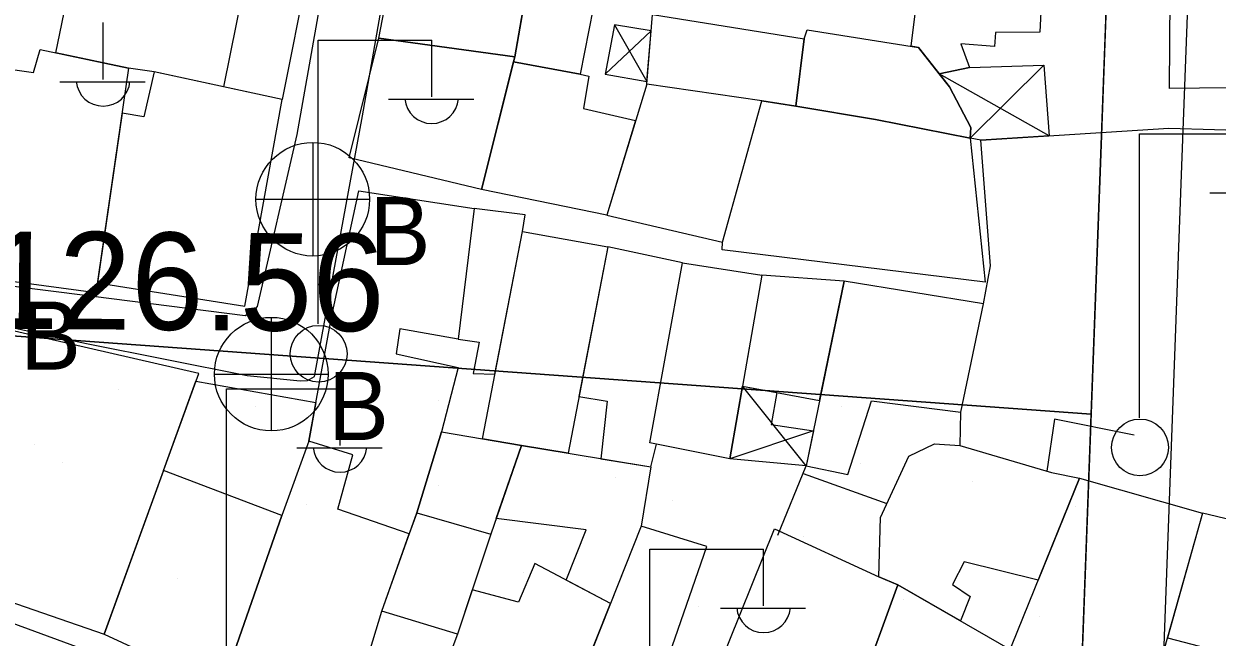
# Model space of a CAD drawing. Extents: x 417997 to 421451, y 4451742 to 4455216.
# Drawn here: x 419851.8 to 419925.3, y 4452506.1 to 4452543.9 of the extents above; entities that cross this region are included whole.
import ezdxf

# ---------------------------------------------------------------- set-up
doc = ezdxf.new("R2010")
doc.units = 0
for name, color, linetype in [('ADA', 7, 'Continuous'), ('B_Mesken', 7, 'Continuous'), ('B_Sundurma', 7, 'Continuous'), ('B_Teras', 7, 'Continuous'), ('Default', 7, 'Continuous'), ('KALDIRIM', 7, 'Continuous'), ('PL_REKRASYON', 7, 'Continuous'), ('PL_TİCK', 7, 'Continuous'), ('S_Elektrik_Diregi', 7, 'Continuous'), ('S_Rogar_Kapagi_Buski', 7, 'Continuous'), ('Sinir_Duvar_tek_tarafa_ait', 7, 'Continuous'), ('TR_PARKALANI', 7, 'Continuous'), ('TR_TİCK', 7, 'Continuous'), ('Y_Yol_Kotu', 7, 'Continuous'), ('Yol_Sose', 7, 'Continuous')]:
    doc.layers.add(name, color=color, linetype=linetype)

# ---------------------------------------------------------------- blocks, each defined once
blk = doc.blocks.new('POINT_DISPLAY')
at = {"layer": 'Default'}
blk.add_line((0, 0), (0, 0), dxfattribs=at)

msp = doc.modelspace()

# ---------------------------------------------------------------- linework, layer by layer
at = {"layer": 'ADA'}
for p, q in [((419923.418, 4452678.243), (419918.101, 4452535.298)), ((419923.418, 4452678.243), (419918.101, 4452535.298)), ((419918.101, 4452535.298), (419916.353, 4452488.301)), ((419918.101, 4452535.298), (419916.353, 4452488.301)), ((419917.525, 4452519.802), (419843.661, 4452525.165)), ((419917.525, 4452519.802), (419843.661, 4452525.165))]:
    msp.add_line(p, q, dxfattribs=at)
at = {"layer": 'B_Mesken'}
for points in [[(419873.655, 4452542.981), (419875.109, 4452550.582), (419883.306, 4452549.142), (419882.019, 4452541.836)], [(419865.674, 4452547.933), (419869.281, 4452547.144), (419867.699, 4452539.206), (419864.074, 4452539.986), (419859.799, 4452540.905), (419858.237, 4452541.122), (419853.754, 4452542.084), (419855.4, 4452550.049)], [(419906.901, 4452542.412), (419906.444, 4452542.485), (419907.258, 4452549.145), (419914.648, 4452549.167), (419914.375, 4452543.34), (419911.644, 4452543.333), (419911.568, 4452542.473), (419909.511, 4452542.621), (419910.034, 4452541.18), (419908.171, 4452540.78), (419906.901, 4452542.412)], [(419883.165, 4452548.343), (419887.391, 4452547.569), (419886.053, 4452540.769), (419881.938, 4452541.511), (419882.019, 4452541.836)], [(419926.104, 4452548.247), (419931.998, 4452548.215), (419932.057, 4452545.793), (419931.858, 4452537.728), (419927.963, 4452537.881), (419927.907, 4452539.933), (419922.347, 4452539.868), (419922.426, 4452548.344)], [(419890.149, 4452540.139), (419890.509, 4452544.44), (419899.854, 4452542.933), (419899.345, 4452538.78), (419897.24, 4452539.127)], [(419899.854, 4452542.933), (419900.033, 4452543.501), (419906.901, 4452542.412), (419908.797, 4452539.975), (419910.109, 4452537.475), (419910.068, 4452536.809), (419904.254, 4452537.969), (419899.345, 4452538.78)], [(419871.818, 4452535.595), (419873.655, 4452542.981), (419882.019, 4452541.836), (419879.965, 4452533.647)], [(419850.514, 4452541.141), (419852.381, 4452540.862), (419852.796, 4452542.29), (419858.237, 4452541.122), (419856.219, 4452527.29), (419848.712, 4452528.287)], [(419886.053, 4452540.769), (419886.591, 4452540.643), (419886.263, 4452538.644), (419886.263, 4452538.644), (419889.468, 4452537.897), (419887.701, 4452532.077), (419879.965, 4452533.647), (419881.938, 4452541.511)], [(419856.31, 4452527.911), (419865.397, 4452526.467), (419867.699, 4452539.206), (419859.799, 4452540.905), (419859.163, 4452538.122), (419857.832, 4452538.349)], [(419897.24, 4452539.127), (419890.149, 4452540.139), (419887.701, 4452532.077), (419894.814, 4452530.408)], [(419910.068, 4452536.809), (419911.005, 4452527.934), (419894.809, 4452529.936), (419894.814, 4452530.408), (419897.24, 4452539.127), (419899.345, 4452538.78), (419904.254, 4452537.969)], [(419872.426, 4452533.572), (419879.531, 4452532.481), (419878.538, 4452524.426), (419874.935, 4452525.069), (419874.707, 4452523.52), (419878.536, 4452522.679), (419877.507, 4452518.723), (419875.987, 4452513.729), (419875.987, 4452513.729), (419875.526, 4452512.428), (419871.13, 4452513.955), (419872.045, 4452517.303), (419869.327, 4452518.144), (419870.739, 4452525.777)], [(419878.538, 4452524.426), (419879.835, 4452524.246), (419879.463, 4452522.31), (419880.798, 4452522.276), (419882.497, 4452531.06), (419882.673, 4452532.087), (419879.531, 4452532.481)], [(419880.027, 4452518.29), (419882.497, 4452531.06), (419887.749, 4452530.125), (419885.31, 4452517.396), (419882.438, 4452517.876)], [(419892.353, 4452529.125), (419887.749, 4452530.125), (419885.98, 4452520.891), (419887.721, 4452520.613), (419887.322, 4452517.065), (419890.406, 4452516.557), (419890.759, 4452517.963), (419890.338, 4452518.048)], [(419890.338, 4452518.048), (419892.353, 4452529.125), (419897.24, 4452528.368), (419895.266, 4452517.056)], [(419896.049, 4452521.543), (419900.804, 4452520.649), (419902.323, 4452527.995), (419897.24, 4452528.368)], [(419899.971, 4452516.621), (419902.536, 4452516.088), (419903.998, 4452520.639), (419909.495, 4452519.931), (419910.899, 4452526.615), (419902.323, 4452527.995)], [(419842.3, 4452511.654), (419846.075, 4452510.571), (419845.839, 4452510.008), (419856.721, 4452506.247), (419862.556, 4452522.313), (419850.484, 4452525.079), (419850.13, 4452523.879), (419846.204, 4452524.785)], [(419862.386, 4452521.845), (419869.769, 4452520.537), (419869.327, 4452518.144), (419867.664, 4452513.558), (419860.387, 4452516.34)], [(419878.496, 4452506.241), (419875.609, 4452498.569), (419871.473, 4452499.888), (419873.839, 4452507.663), (419875.987, 4452513.729), (419877.507, 4452518.723), (419882.438, 4452517.876), (419880.55, 4452512.408)], [(419863.948, 4452502.908), (419871.473, 4452499.888), (419873.839, 4452507.663), (419875.526, 4452512.428), (419871.13, 4452513.955), (419872.045, 4452517.303), (419869.327, 4452518.144), (419867.664, 4452513.558)], [(419885.18, 4452509.586), (419886.413, 4452512.672), (419880.884, 4452513.375), (419882.438, 4452517.876), (419885.31, 4452517.396), (419890.406, 4452516.557), (419889.801, 4452512.896), (419887.913, 4452508.137)], [(419904.45, 4452509.774), (419904.554, 4452513.445), (419906.3, 4452517.229), (419907.872, 4452517.987), (419909.436, 4452517.887), (419915.082, 4452516.209), (419916.815, 4452515.857), (419914.273, 4452509.58), (419909.713, 4452510.699), (419908.982, 4452509.316), (419910.075, 4452508.569), (419909.479, 4452507.075), (419905.629, 4452509.286)], [(419856.721, 4452506.247), (419863.948, 4452502.908), (419867.664, 4452513.558), (419860.387, 4452516.34)], [(419912.316, 4452504.749), (419916.815, 4452515.857), (419924.397, 4452513.706), (419921.295, 4452502.726), (419920.028, 4452503.092), (419919.69, 4452502.517)], [(419922.227, 4452506.026), (419926.087, 4452505.022), (419925.712, 4452503.655), (419928.314, 4452502.945), (419927.866, 4452501.058), (419927.28, 4452499.115), (419930.412, 4452498.504), (419933.76, 4452510.961), (419933.859, 4452511.44), (419924.397, 4452513.706)], [(419882.863, 4452495.409), (419890.227, 4452492.372), (419894.534, 4452503.233), (419891.366, 4452504.483), (419893.862, 4452511.655), (419889.801, 4452512.896)], [(419897.776, 4452502.841), (419894.552, 4452504.118), (419898.029, 4452512.741), (419904.45, 4452509.774), (419905.629, 4452509.286), (419903.264, 4452502.789), (419902.861, 4452501.788), (419897.906, 4452503.202)], [(419875.609, 4452498.569), (419883.101, 4452496.011), (419887.913, 4452508.137), (419883.264, 4452510.602), (419882.259, 4452508.217), (419879.407, 4452508.974), (419878.496, 4452506.241)], [(419905.629, 4452509.286), (419912.545, 4452505.314), (419912.316, 4452504.749), (419910.468, 4452499.903), (419903.264, 4452502.789)]]:
    msp.add_lwpolyline(points, close=True, dxfattribs=at)
at = {"layer": 'B_Sundurma'}
for p, q in [((419890.424, 4452543.422), (419887.597, 4452540.759)), ((419888.165, 4452543.803), (419890.163, 4452540.308)), ((419914.615, 4452541.31), (419910.068, 4452536.809)), ((419914.949, 4452536.959), (419908.171, 4452540.78)), ((419899.971, 4452516.621), (419896.049, 4452521.543)), ((419900.417, 4452518.776), (419895.266, 4452517.056))]:
    msp.add_line(p, q, dxfattribs=at)
for points in [[(419890.424, 4452543.422), (419888.165, 4452543.803), (419887.597, 4452540.759), (419890.163, 4452540.308)], [(419910.034, 4452541.18), (419914.615, 4452541.31), (419914.949, 4452536.959), (419910.739, 4452536.692), (419910.068, 4452536.809), (419910.109, 4452537.475), (419908.797, 4452539.975), (419908.171, 4452540.78)], [(419898.17, 4452521.144), (419897.809, 4452519.162), (419900.417, 4452518.776), (419899.971, 4452516.621), (419895.266, 4452517.056), (419896.049, 4452521.543)]]:
    msp.add_lwpolyline(points, close=True, dxfattribs=at)
at = {"layer": 'B_Teras'}
for points in [[(419853.754, 4452542.084), (419855.4, 4452550.049), (419865.674, 4452547.933), (419864.074, 4452539.986), (419859.799, 4452540.905), (419858.237, 4452541.122)], [(419922.347, 4452539.868), (419922.426, 4452548.344), (419926.104, 4452548.247), (419926.163, 4452545.018), (419930.441, 4452545.06), (419930.432, 4452545.743), (419932.057, 4452545.793), (419931.858, 4452537.728), (419927.963, 4452537.881), (419927.907, 4452539.933)], [(419873.839, 4452507.663), (419875.987, 4452513.729), (419880.55, 4452512.408), (419878.496, 4452506.241)]]:
    msp.add_lwpolyline(points, close=True, dxfattribs=at)
at = {"layer": 'KALDIRIM'}
for p, q in [((419928.568, 4452682.181), (419923.098, 4452535.112)), ((419928.568, 4452682.181), (419923.098, 4452535.112)), ((419923.098, 4452535.112), (419921.35, 4452488.116)), ((419923.098, 4452535.112), (419921.35, 4452488.116))]:
    msp.add_line(p, q, dxfattribs=at)
at = {"layer": 'PL_REKRASYON'}
msp.add_lwpolyline([(419851.01, 4452485.028), (419916.056, 4452480.305), (419916.353, 4452488.301), (419917.525, 4452519.802), (419843.661, 4452525.165), (419845.038, 4452517.777), (419849.022, 4452496.397), (419850.208, 4452490.029)], dxfattribs=at)
msp.add_lwpolyline([(419851.01, 4452485.028), (419916.056, 4452480.305), (419916.353, 4452488.301), (419917.525, 4452519.802), (419843.661, 4452525.165), (419845.038, 4452517.777), (419849.022, 4452496.397), (419850.208, 4452490.029)], dxfattribs=at)
at = {"layer": 'PL_TİCK'}
msp.add_lwpolyline([(419843.661, 4452525.165), (419917.525, 4452519.802), (419918.101, 4452535.298), (419923.418, 4452678.243), (419918.769, 4452681.966), (419824.159, 4452657.046), (419820.24, 4452650.857), (419830.412, 4452596.267), (419834.475, 4452574.463), (419843.661, 4452525.165)], dxfattribs=at)
msp.add_lwpolyline([(419843.661, 4452525.165), (419917.525, 4452519.802), (419918.101, 4452535.298), (419923.418, 4452678.243), (419918.769, 4452681.966), (419824.159, 4452657.046), (419820.24, 4452650.857), (419830.412, 4452596.267), (419834.475, 4452574.463), (419843.661, 4452525.165)], dxfattribs=at)
at = {"layer": 'S_Elektrik_Diregi'}
for p, q in [((419856.665, 4452540.436), (419856.665, 4452543.937)), ((419869.906, 4452525.366), (419869.906, 4452542.866)), ((419869.906, 4452542.866), (419876.906, 4452542.866)), ((419876.906, 4452539.366), (419876.906, 4452542.866)), ((419854.005, 4452540.296), (419859.255, 4452540.296)), ((419874.246, 4452539.226), (419879.496, 4452539.226)), ((419920.5, 4452519.592), (419920.5, 4452537.092)), ((419920.5, 4452537.092), (419927.5, 4452537.092)), ((419924.84, 4452533.452), (419930.09, 4452533.452)), ((419864.261, 4452503.877), (419864.261, 4452521.377)), ((419864.261, 4452521.377), (419871.261, 4452521.377)), ((419871.261, 4452517.877), (419871.261, 4452521.377)), ((419868.601, 4452517.737), (419873.851, 4452517.737)), ((419890.349, 4452493.993), (419890.349, 4452511.493)), ((419890.349, 4452511.493), (419897.349, 4452511.493)), ((419897.349, 4452507.993), (419897.349, 4452511.493)), ((419894.689, 4452507.853), (419899.939, 4452507.853))]:
    msp.add_line(p, q, dxfattribs=at)
for centre in [(419869.942, 4452523.53), (419920.536, 4452517.757)]:
    msp.add_circle(centre, 1.75, dxfattribs=at)
for centre in [(419856.666, 4452540.449), (419876.907, 4452539.379), (419871.262, 4452517.89), (419897.35, 4452508.006)]:
    msp.add_arc(centre, 1.658, 184.83843, 355.14641, dxfattribs=at)
at = {"layer": 'S_Rogar_Kapagi_Buski'}
for p, q in [((419869.582, 4452536.555), (419869.582, 4452529.555)), ((419866.082, 4452533.055), (419873.082, 4452533.055)), ((419867.022, 4452525.775), (419867.022, 4452518.775)), ((419863.522, 4452522.275), (419870.522, 4452522.275))]:
    msp.add_line(p, q, dxfattribs=at)
for centre in [(419869.582, 4452533.055), (419867.022, 4452522.275)]:
    msp.add_circle(centre, 3.5, dxfattribs=at)
at = {"layer": 'Sinir_Duvar_tek_tarafa_ait'}
for points in [[(419910.899, 4452526.615), (419911.324, 4452528.945), (419910.739, 4452536.692), (419922.307, 4452537.424), (419933.561, 4452537.104), (419931.175, 4452526.73), (419930.327, 4452522.012)], [(419909.456, 4452517.881), (419909.495, 4452519.931)], [(419920.186, 4452518.519), (419915.268, 4452519.509), (419914.792, 4452516.295)], [(419898.236, 4452512.346), (419899.971, 4452516.621)], [(419899.783, 4452516.159), (419904.952, 4452514.307)]]:
    msp.add_lwpolyline(points, dxfattribs=at)
at = {"layer": 'TR_TİCK'}
msp.add_lwpolyline([(419918.101, 4452535.298), (419923.418, 4452678.243), (419918.769, 4452681.966), (419824.159, 4452657.046), (419820.24, 4452650.857), (419830.412, 4452596.267), (419834.475, 4452574.463), (419843.661, 4452525.165), (419917.525, 4452519.802), (419918.101, 4452535.298)], dxfattribs=at)
msp.add_lwpolyline([(419918.101, 4452535.298), (419923.418, 4452678.243), (419918.769, 4452681.966), (419824.159, 4452657.046), (419820.24, 4452650.857), (419830.412, 4452596.267), (419834.475, 4452574.463), (419843.661, 4452525.165), (419917.525, 4452519.802), (419918.101, 4452535.298)], dxfattribs=at)
at = {"layer": 'Yol_Sose'}
for points in [[(419879.818, 4452595.474), (419875.297, 4452573.214), (419871.595, 4452554.019), (419868.593, 4452537.051), (419866.15, 4452526.437), (419865.957, 4452526.188), (419865.422, 4452525.862), (419856.055, 4452527.056), (419843.618, 4452528.615), (419832.994, 4452528.79), (419832.429, 4452528.859), (419831.978, 4452529.081), (419831.597, 4452529.473), (419830.674, 4452536.765)], [(419836.66, 4452514.816), (419833.015, 4452523.388), (419832.963, 4452524.206), (419839.372, 4452524.879), (419848.172, 4452525.762), (419855.641, 4452524.166), (419865.536, 4452522.199), (419868.806, 4452521.852), (419869.259, 4452521.878), (419869.684, 4452522.125), (419872.64, 4452538.201), (419875.867, 4452556.6), (419879.216, 4452574.38), (419883.34, 4452594.49)], [(419939.215, 4452474.037), (419921.495, 4452480.933), (419907.739, 4452486.51), (419893.257, 4452491.438), (419877.616, 4452497.551), (419857.435, 4452504.586), (419846.076, 4452508.751), (419840.7, 4452510.93), (419838.791, 4452511.943), (419836.66, 4452514.816)]]:
    msp.add_lwpolyline(points, dxfattribs=at)

# ---------------------------------------------------------------- block references
at = {"layer": 'TR_PARKALANI', "xscale": 0.1, "yscale": 0.10000000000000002}
for p in [(419857.604, 4452521.329), (419857.604, 4452521.329), (419893.707, 4452521.329), (419893.707, 4452521.329), (419877.311, 4452520.657), (419877.311, 4452520.657), (419866.029, 4452520.281), (419866.029, 4452520.281), (419902.132, 4452520.281), (419902.132, 4452520.281), (419852.428, 4452517.939), (419852.428, 4452517.939), (419854.174, 4452516.824), (419854.174, 4452516.824), (419886.462, 4452516.999), (419886.462, 4452516.999), (419903.315, 4452516.774), (419903.315, 4452516.774), (419877.311, 4452515.393), (419877.311, 4452515.393), (419888.208, 4452515.884), (419888.208, 4452515.884), (419910.222, 4452515.65), (419910.222, 4452515.65), (419869.179, 4452514.229), (419869.179, 4452514.229), (419891.748, 4452514.468), (419891.748, 4452514.468), (419916.569, 4452514.092), (419916.569, 4452514.092), (419899.802, 4452512.258), (419899.802, 4452512.258), (419861.218, 4452509.698), (419861.218, 4452509.698), (419882.586, 4452510.048), (419882.586, 4452510.048), (419893.339, 4452507.972), (419893.339, 4452507.972), (419905.941, 4452508.385), (419905.941, 4452508.385), (419914.366, 4452507.338), (419914.366, 4452507.338)]:
    msp.add_blockref('POINT_DISPLAY', p, dxfattribs=at)

# ---------------------------------------------------------------- texts
at = {"layer": 'S_Rogar_Kapagi_Buski'}
for p in [(419873.082, 4452528.991), (419851.552, 4452522.551), (419870.522, 4452518.211)]:
    msp.add_text('B', height=4.2, dxfattribs=at).set_placement(p)
at = {"layer": 'Y_Yol_Kotu'}
msp.add_text('126.56 ', height=6, rotation=359.61735, dxfattribs=at).set_placement((419849.448, 4452525.079))

doc.saveas('drawing.dxf')
